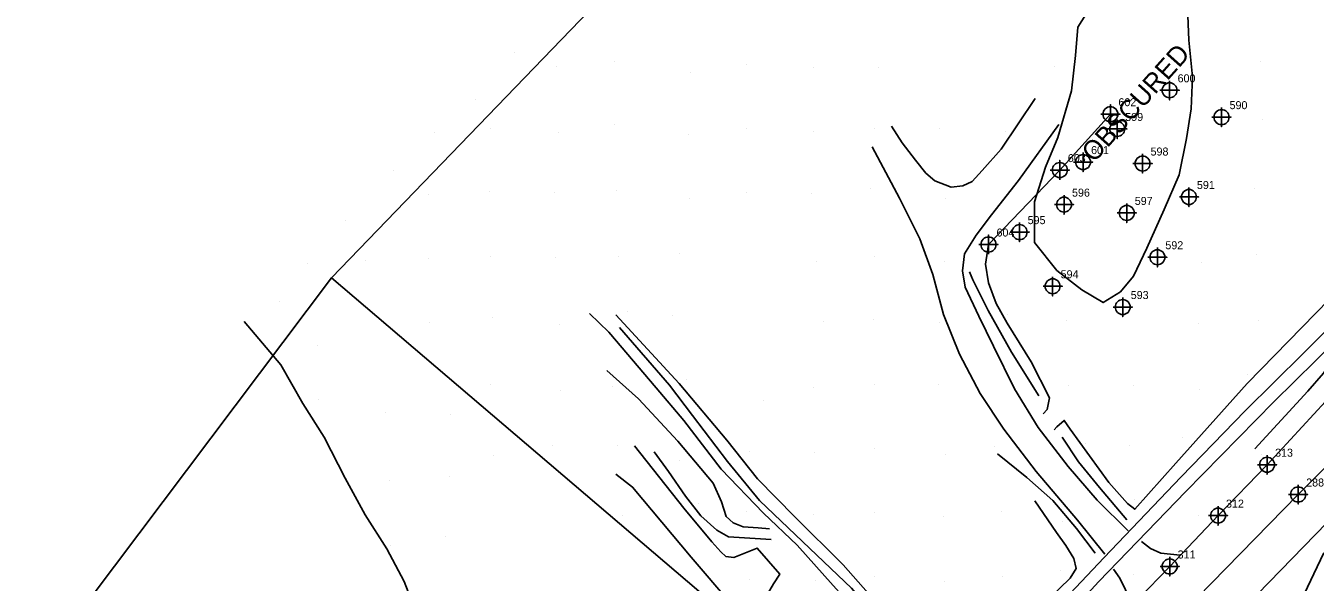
# Model space of a CAD drawing. Extents: x 1497074 to 1501343, y 481943 to 486114.
# Drawn here: x 1498751 to 1499153.8, y 485474.1 to 485647.9 of the extents above; entities that cross this region are included whole.
import ezdxf

# ---------------------------------------------------------------- set-up
doc = ezdxf.new("R2010")
doc.units = 0
for name, color, linetype in [('Exist DTM Crownline', 7, 'Continuous'), ('Exist DTM Crownline Cogo Number', 7, 'Continuous'), ('Exist DTM Crownline Cogo Point CELL', 7, 'Continuous'), ('Exist DTM Regular Point CELL', 7, 'Continuous'), ('Exist DTM Regular Point Cogo Number', 7, 'Continuous'), ('Exist Roads EOP', 7, 'Continuous'), ('Exist Roads EOP Cogo Number', 7, 'Continuous'), ('Exist Roads EOP Cogo Point CELL', 7, 'Continuous'), ('Exist Roads Soil', 7, 'Continuous'), ('Exist Roads Soil Cogo Number', 7, 'Continuous'), ('Exist Roads Soil Cogo Point CELL', 7, 'Continuous'), ('PH Exist DTM Boundary', 7, 'Continuous'), ('PH Exist DTM Breakline', 7, 'Continuous'), ('PH Exist DTM Obscure Area', 7, 'Continuous'), ('PH Exist DTM Obscure Area Text', 7, 'Continuous'), ('PH Exist DTM Point', 7, 'Continuous')]:
    doc.layers.add(name, color=color, linetype=linetype)

msp = doc.modelspace()

# ---------------------------------------------------------------- linework, layer by layer
at = {"layer": 'Exist DTM Crownline'}
msp.add_lwpolyline([(1498753.92, 485018.83), (1498767.97, 485036.35), (1498784.41, 485057.61), (1498813.33, 485094.71), (1498845.11, 485135.39), (1498876.05, 485175.22), (1498907.7, 485215.72), (1498939.87, 485257.15), (1498970.73, 485296.32), (1499001.6, 485335.5), (1499032.55, 485374.36), (1499053.88, 485400.5), (1499073.91, 485423.48), (1499090.49, 485441.64), (1499112.37, 485464.57), (1499148.43, 485501.47), (1499184.54, 485537.77), (1499215.93, 485569.25), (1499248.51, 485602.52), (1499285.02, 485638.96), (1499320.99, 485674.8), (1499344.91, 485698.57), (1499374.04, 485727.35), (1499398.21, 485750.96)], dxfattribs=at)
at = {"layer": 'Exist DTM Crownline Cogo Point CELL'}
msp.add_lwpolyline([(1499148.43, 485504.47), (1499148.43, 485498.47), (1499148.43, 485501.47), (1499151.43, 485501.47), (1499145.43, 485501.47)], dxfattribs=at)
msp.add_circle((1499148.43, 485501.47), 2.34, dxfattribs=at)
at = {"layer": 'Exist DTM Regular Point CELL'}
for points in [[(1499108.27, 485630.74), (1499108.27, 485624.74), (1499108.27, 485627.74), (1499111.27, 485627.74), (1499105.27, 485627.74)], [(1499124.5, 485622.35), (1499124.5, 485616.35), (1499124.5, 485619.35), (1499127.5, 485619.35), (1499121.5, 485619.35)], [(1499091.92, 485618.66), (1499091.92, 485612.66), (1499091.92, 485615.66), (1499094.92, 485615.66), (1499088.92, 485615.66)], [(1499081.24, 485608.32), (1499081.24, 485602.32), (1499081.24, 485605.32), (1499084.24, 485605.32), (1499078.24, 485605.32)], [(1499099.83, 485607.86), (1499099.83, 485601.86), (1499099.83, 485604.86), (1499102.83, 485604.86), (1499096.83, 485604.86)], [(1499075.29, 485595.02), (1499075.29, 485589.02), (1499075.29, 485592.02), (1499078.29, 485592.02), (1499072.29, 485592.02)], [(1499114.31, 485597.41), (1499114.31, 485591.41), (1499114.31, 485594.41), (1499117.31, 485594.41), (1499111.31, 485594.41)], [(1499094.89, 485592.43), (1499094.89, 485586.43), (1499094.89, 485589.43), (1499097.89, 485589.43), (1499091.89, 485589.43)], [(1499061.43, 485586.43), (1499061.43, 485580.43), (1499061.43, 485583.43), (1499064.43, 485583.43), (1499058.43, 485583.43)], [(1499104.45, 485578.59), (1499104.45, 485572.59), (1499104.45, 485575.59), (1499107.45, 485575.59), (1499101.45, 485575.59)], [(1499071.74, 485569.52), (1499071.74, 485563.52), (1499071.74, 485566.52), (1499074.74, 485566.52), (1499068.74, 485566.52)], [(1499093.63, 485563.03), (1499093.63, 485557.03), (1499093.63, 485560.03), (1499096.63, 485560.03), (1499090.63, 485560.03)]]:
    msp.add_lwpolyline(points, dxfattribs=at)
for centre in [(1499108.27, 485627.74), (1499091.92, 485615.66), (1499124.5, 485619.35), (1499081.24, 485605.32), (1499099.83, 485604.86), (1499075.29, 485592.02), (1499114.31, 485594.41), (1499094.89, 485589.43), (1499061.43, 485583.43), (1499104.45, 485575.59), (1499071.74, 485566.52), (1499093.63, 485560.03)]:
    msp.add_circle(centre, 2.34, dxfattribs=at)
at = {"layer": 'Exist Roads EOP'}
for points in [[(1498744.68, 485026.11), (1498757.92, 485043.98), (1498774.18, 485065.51), (1498803.2, 485102.83), (1498835.11, 485143.9), (1498866.39, 485184.06), (1498897.92, 485224.48), (1498930.45, 485265.81), (1498960.65, 485304.75), (1498991.78, 485343.69), (1499023.06, 485383.27), (1499044.83, 485409.1), (1499064.02, 485432.02), (1499081.8, 485451.06), (1499098.44, 485468.79), (1499108.29, 485478.99), (1499123.4, 485494.87), (1499138.72, 485510.78), (1499164.22, 485538.41), (1499168.24, 485544.59), (1499172.31, 485548.88)], [(1499157.4, 485492.59), (1499121.26, 485455.44), (1499103.51, 485436.37), (1499090.83, 485422.86), (1499076.19, 485406.52), (1499058.81, 485386.53), (1499043.51, 485368.33), (1499011.4, 485327.87), (1498980.6, 485289.07), (1498949.57, 485249.28), (1498917.76, 485208.17), (1498886.39, 485167.84), (1498854.95, 485127.37), (1498823.54, 485086.98), (1498794.25, 485049.83), (1498777.79, 485028.94), (1498763.43, 485011.14)]]:
    msp.add_lwpolyline(points, dxfattribs=at)
at = {"layer": 'Exist Roads EOP Cogo Point CELL'}
for points in [[(1499138.72, 485513.78), (1499138.72, 485507.78), (1499138.72, 485510.78), (1499141.72, 485510.78), (1499135.72, 485510.78)], [(1499123.4, 485497.87), (1499123.4, 485491.87), (1499123.4, 485494.87), (1499126.4, 485494.87), (1499120.4, 485494.87)], [(1499108.29, 485481.99), (1499108.29, 485475.99), (1499108.29, 485478.99), (1499111.29, 485478.99), (1499105.29, 485478.99)]]:
    msp.add_lwpolyline(points, dxfattribs=at)
for centre in [(1499138.72, 485510.78), (1499123.4, 485494.87), (1499108.29, 485478.99)]:
    msp.add_circle(centre, 2.34, dxfattribs=at)
at = {"layer": 'Exist Roads Soil'}
msp.add_lwpolyline([(1499089.78, 485620.27), (1499073.97, 485602.82), (1499051.7, 485579.56)], dxfattribs=at)
at = {"layer": 'Exist Roads Soil Cogo Point CELL'}
for points in [[(1499089.78, 485617.27), (1499089.78, 485623.27), (1499089.78, 485620.27), (1499092.78, 485620.27), (1499086.78, 485620.27)], [(1499073.97, 485599.82), (1499073.97, 485605.82), (1499073.97, 485602.82), (1499076.97, 485602.82), (1499070.97, 485602.82)], [(1499051.7, 485576.56), (1499051.7, 485582.56), (1499051.7, 485579.56), (1499054.7, 485579.56), (1499048.7, 485579.56)]]:
    msp.add_lwpolyline(points, dxfattribs=at)
for centre in [(1499089.78, 485620.27), (1499073.97, 485602.82), (1499051.7, 485579.56)]:
    msp.add_circle(centre, 2.34, dxfattribs=at)
at = {"layer": 'PH Exist DTM Boundary'}
for points in [[(1498846.5, 485569.16), (1499227.59, 485244.03), (1499565.8, 485594.67), (1499194.3, 485929.74)], [(1498924.23, 484841.06), (1498545.19, 485168.9), (1498846.5, 485569.16), (1499227.59, 485244.03)]]:
    msp.add_lwpolyline(points, close=True, dxfattribs=at)
at = {"layer": 'PH Exist DTM Breakline'}
for points in [[(1499021.42, 485616.54), (1499024.74, 485611.33), (1499028.87, 485605.94), (1499032.17, 485601.9), (1499034.96, 485599.41), (1499040.01, 485597.5), (1499043.66, 485597.9), (1499046.59, 485599.26), (1499049.75, 485602.7), (1499055.64, 485609.31), (1499066.28, 485625.14)], [(1499073.64, 485617.02), (1499061.05, 485599.55), (1499052.64, 485588.84), (1499047.8, 485582.46), (1499044.25, 485576.69), (1499043.61, 485571.37), (1499044.38, 485566.22), (1499048.73, 485557.22), (1499053.25, 485547.84), (1499059.83, 485534.53), (1499067.21, 485522.41), (1499076.62, 485510.18), (1499085.63, 485499.74), (1499095.31, 485490.11)], [(1499088.04, 485482.82), (1499079.53, 485493.46), (1499066.63, 485508.67), (1499056.48, 485521.87), (1499049.05, 485533.04), (1499042.6, 485545.29), (1499037.63, 485557.69), (1499034.3, 485570.18), (1499030.22, 485581.3), (1499023.91, 485594.06), (1499015.32, 485610.09)], [(1499033.33, 485421.86), (1499038.75, 485428.05), (1499042.42, 485431.01), (1499046.18, 485433.54), (1499048.33, 485435.36), (1499050.55, 485437.83), (1499053.16, 485442.2), (1499056.29, 485447.97), (1499058.09, 485450.12), (1499066.63, 485459.29), (1499087.71, 485481.69), (1499111.87, 485506.97), (1499131.84, 485527.59), (1499149.97, 485545.53), (1499167.07, 485562.63), (1499179.36, 485574.9), (1499184.32, 485580.01)], [(1499051.7, 485579.56), (1499050.77, 485573.39), (1499051.67, 485567.58), (1499054.11, 485561.15), (1499057.56, 485554.95), (1499065.03, 485542.96), (1499070.76, 485531.67), (1499070.02, 485528.06), (1499068.81, 485526.7)], [(1499182.56, 485572.89), (1499174.63, 485563.86), (1499160.52, 485549.79), (1499140.85, 485530.42), (1499113.26, 485502.35), (1499086.18, 485474.29), (1499062.04, 485447.92), (1499060.27, 485445.67), (1499058.22, 485441.12), (1499056.49, 485438.04), (1499054.74, 485435.42), (1499052.19, 485432.56), (1499050.32, 485430.5), (1499046.87, 485427.89), (1499042.32, 485424.66), (1499039.45, 485422.45), (1499036.52, 485418.7)], [(1499067.44, 485532.3), (1499058.85, 485545.89), (1499051.6, 485558.95), (1499046.8, 485568.53), (1499045.79, 485571.07)], [(1499158.21, 485562.48), (1499132.52, 485536.14), (1499110.25, 485511.21), (1499097.42, 485496.85), (1499095.13, 485498.69), (1499089.26, 485505.17), (1499077.17, 485521.85), (1499075.35, 485524.62), (1499073, 485522.58), (1499072.23, 485521.72)], [(1499039.21, 485431.81), (1499018.33, 485456.21), (1499003.19, 485473.07), (1498991.98, 485485.62), (1498981.43, 485495.64), (1498968.21, 485509.42), (1498956.58, 485524.64), (1498947.94, 485534.83), (1498933.14, 485552.19), (1498927.08, 485558.05)], [(1498935.34, 485557.58), (1498955.12, 485536.14), (1498969.92, 485518.47), (1498979.57, 485506.41), (1498991.19, 485494.52), (1499006.29, 485479.45), (1499021.96, 485461.81), (1499033.65, 485448.19)], [(1499040.72, 485434.8), (1499023.13, 485455.15), (1499008.86, 485472.16), (1498998.04, 485482.55), (1498980.18, 485499.63), (1498970.14, 485511.82), (1498959.23, 485526.18), (1498952.04, 485535.6), (1498936.39, 485553.68)], [(1499134.85, 485515.78), (1499151.43, 485533.79), (1499156.37, 485539.4), (1499159.74, 485544.39), (1499162.09, 485548.56), (1499165.38, 485552.24)], [(1498932.53, 485540.18), (1498942.35, 485531.41), (1498954.61, 485518.11), (1498965.66, 485504.98), (1498968.27, 485499.16), (1498969.74, 485494.63), (1498971.98, 485492.61), (1498975.04, 485491.32), (1498979.79, 485491.03), (1498983.33, 485490.78)], [(1499074.75, 485519.42), (1499079.78, 485511.66), (1499086.35, 485503.68), (1499094.87, 485493.54)], [(1498941.09, 485516.7), (1498956.57, 485497.23), (1498965.24, 485486.73), (1498968.11, 485483.54), (1498969.69, 485482.14), (1498972.18, 485481.83), (1498979.45, 485484.72), (1498986.47, 485476.62), (1498984.51, 485473.52), (1498982.63, 485470.3), (1498981.92, 485467.67), (1498981.38, 485465.16), (1498982.8, 485462.97), (1498985.73, 485459.09)], [(1498983.76, 485487.4), (1498970.47, 485488.25), (1498966.87, 485490.29), (1498961.8, 485494.84), (1498957.01, 485500.97), (1498951.72, 485508.64), (1498947.31, 485514.75)], [(1499054.56, 485514.13), (1499063.64, 485506.83), (1499071.75, 485499.58), (1499079.14, 485490.85), (1499085.05, 485483.19)], [(1498971.2, 485467.42), (1498958.78, 485481.94), (1498940.51, 485503.79), (1498935.28, 485507.83)], [(1499066.21, 485499.46), (1499072.95, 485489.55), (1499075.9, 485485.49), (1499078.35, 485481.52), (1499079.11, 485478.4), (1499077.2, 485475.38), (1499063.54, 485462.14), (1499054.97, 485452.56), (1499051.84, 485448.87), (1499049.7, 485443.32), (1499047.48, 485439.53), (1499045.72, 485437.57)], [(1499099.45, 485486.75), (1499102.31, 485484.59), (1499105.52, 485483.14), (1499111.57, 485482.49)], [(1499096.49, 485467.13), (1499094.48, 485471.73), (1499092.76, 485475.32), (1499090.77, 485478.13)]]:
    msp.add_lwpolyline(points, dxfattribs=at)
at = {"layer": 'PH Exist DTM Obscure Area'}
for points in [[(1499113.8, 485656.3), (1499114.32, 485643.39), (1499115.44, 485631.97), (1499115, 485621.9), (1499113.59, 485612.64), (1499111.3, 485601.29), (1499106.62, 485590.49), (1499101.15, 485578.44), (1499097.02, 485569.72), (1499092.88, 485564.78), (1499087.51, 485561.43), (1499080.86, 485565.41), (1499073.09, 485571.44), (1499066.11, 485580.24), (1499066.05, 485592.93), (1499069.5, 485603.74), (1499073.34, 485613.02), (1499077.64, 485627.61), (1499078.83, 485638.62), (1499079.62, 485647.44), (1499083.83, 485654.26)], [(1498819.15, 485555.48), (1498830.65, 485541.95), (1498837.56, 485529.9), (1498844.2, 485519.42), (1498850.79, 485506.56), (1498856.99, 485495.09), (1498863.8, 485484.55), (1498869.22, 485474.32), (1498874.17, 485461.34)], [(1499132.06, 485333.2), (1499119.69, 485391.44), (1499118.43, 485404.02), (1499126.86, 485418.63), (1499139.77, 485436.27), (1499145.35, 485450.57), (1499149.23, 485468.18), (1499156.41, 485483.23)]]:
    msp.add_lwpolyline(points, dxfattribs=at)
at = {"layer": 'PH Exist DTM Point'}
for p, q in [((1498903.66, 485639.63), (1498903.66, 485639.63)), ((1498916.81, 485635.23), (1498916.81, 485635.23)), ((1498935, 485636.84), (1498935, 485636.84)), ((1498976.04, 485635.92), (1498976.04, 485635.92)), ((1498997.15, 485634.92), (1498997.15, 485634.92)), ((1499017.26, 485634.83), (1499017.26, 485634.83)), ((1499072.45, 485635.14), (1499072.45, 485635.14)), ((1499136.81, 485636.78), (1499136.81, 485636.78)), ((1498958.5, 485633.16), (1498958.5, 485633.16)), ((1498891.4, 485624.81), (1498891.4, 485624.81)), ((1499137.21, 485618.47), (1499137.21, 485618.47)), ((1498878.5, 485614.63), (1498878.5, 485614.63)), ((1498896.04, 485615.92), (1498896.04, 485615.92)), ((1498917.4, 485614.7), (1498917.4, 485614.7)), ((1498934.74, 485617.08), (1498934.74, 485617.08)), ((1498958.14, 485614.04), (1498958.14, 485614.04)), ((1498976.05, 485615.9), (1498976.05, 485615.9)), ((1498997.05, 485615.02), (1498997.05, 485615.02)), ((1499016.04, 485615.92), (1499016.04, 485615.92)), ((1499036.3, 485615.68), (1499036.3, 485615.68)), ((1499057.06, 485615), (1499057.06, 485615)), ((1498865.84, 485602.77), (1498865.84, 485602.77)), ((1498876.73, 485595.3), (1498876.73, 485595.3)), ((1498895.76, 485596.16), (1498895.76, 485596.16)), ((1498916.08, 485595.88), (1498916.08, 485595.88)), ((1498935.54, 485596.36), (1498935.54, 485596.36)), ((1498958.39, 485593.82), (1498958.39, 485593.82)), ((1498976.04, 485595.92), (1498976.04, 485595.92)), ((1498996.54, 485595.47), (1498996.54, 485595.47)), ((1499014.89, 485596.94), (1499014.89, 485596.94)), ((1499038.31, 485593.89), (1499038.31, 485593.89)), ((1499134.81, 485597.01), (1499134.81, 485597.01)), ((1498850.75, 485587.09), (1498850.75, 485587.09)), ((1498838.89, 485573.53), (1498838.89, 485573.53)), ((1498857.15, 485574.7), (1498857.15, 485574.7)), ((1498876.75, 485575.29), (1498876.75, 485575.29)), ((1498896.01, 485575.94), (1498896.01, 485575.94)), ((1498916.48, 485575.52), (1498916.48, 485575.52)), ((1498936.06, 485575.89), (1498936.06, 485575.89)), ((1498955.17, 485576.69), (1498955.17, 485576.69)), ((1498997.91, 485574.26), (1498997.91, 485574.26)), ((1499016.04, 485575.92), (1499016.04, 485575.92)), ((1499037.86, 485574.29), (1499037.86, 485574.29)), ((1499118.18, 485574), (1499118.18, 485574)), ((1499135.43, 485576.46), (1499135.43, 485576.46)), ((1498830.36, 485561.81), (1498830.36, 485561.81)), ((1498938.89, 485558.69), (1498938.89, 485558.69)), ((1499057.73, 485557.58), (1499057.73, 485557.58)), ((1498876.99, 485555.07), (1498876.99, 485555.07)), ((1498896.67, 485556.92), (1498896.67, 485556.92)), ((1498917.57, 485554.55), (1498917.57, 485554.55)), ((1498953.13, 485557.32), (1498953.13, 485557.32)), ((1499000.23, 485555.46), (1499000.23, 485555.46)), ((1499015.9, 485556.04), (1499015.9, 485556.04)), ((1499036.31, 485555.07), (1499036.31, 485555.07)), ((1499076.04, 485555.92), (1499076.04, 485555.92)), ((1499117.35, 485554.75), (1499117.35, 485554.75)), ((1499136.04, 485555.92), (1499136.04, 485555.92)), ((1498842.25, 485548.04), (1498842.25, 485548.04)), ((1498957.41, 485537.45), (1498957.41, 485537.45)), ((1499132.54, 485539.05), (1499132.54, 485539.05)), ((1498896.23, 485535.75), (1498896.23, 485535.75)), ((1498918.12, 485534.06), (1498918.12, 485534.06)), ((1498934.15, 485535.19), (1498934.15, 485535.19)), ((1498997.01, 485535.05), (1498997.01, 485535.05)), ((1499016.04, 485535.92), (1499016.04, 485535.92)), ((1499036.12, 485535.85), (1499036.12, 485535.85)), ((1499076.8, 485535.6), (1499076.8, 485535.6)), ((1499097.11, 485535.5), (1499097.11, 485535.5)), ((1499117.71, 485534.42), (1499117.71, 485534.42)), ((1498842.34, 485531.01), (1498842.34, 485531.01)), ((1498981.48, 485530.87), (1498981.48, 485530.87)), ((1498863.3, 485527.07), (1498863.3, 485527.07)), ((1498883.8, 485526.61), (1498883.8, 485526.61)), ((1499081.86, 485517.31), (1499081.86, 485517.31)), ((1499112.19, 485519.36), (1499112.19, 485519.36)), ((1498897.09, 485513.5), (1498897.09, 485513.5)), ((1498915.62, 485516.71), (1498915.62, 485516.71)), ((1498935.71, 485516.77), (1498935.71, 485516.77)), ((1498977.08, 485514.99), (1498977.08, 485514.99)), ((1498997.47, 485514.64), (1498997.47, 485514.64)), ((1499016.04, 485515.92), (1499016.04, 485515.92)), ((1499038.21, 485513.98), (1499038.21, 485513.98)), ((1499053.63, 485516.44), (1499053.63, 485516.44)), ((1499095.73, 485516.82), (1499095.73, 485516.82)), ((1499137.03, 485514.06), (1499137.03, 485514.06)), ((1498955.19, 485512), (1498955.19, 485512)), ((1498864.51, 485505.94), (1498864.51, 485505.94)), ((1498883.3, 485507.07), (1498883.3, 485507.07)), ((1498961.13, 485498.76), (1498961.13, 485498.76)), ((1499097.43, 485499.87), (1499097.43, 485499.87)), ((1498937.41, 485494.85), (1498937.41, 485494.85)), ((1498976.13, 485496.02), (1498976.13, 485496.02)), ((1498996.95, 485495.1), (1498996.95, 485495.1)), ((1499016.04, 485495.92), (1499016.04, 485495.92)), ((1499037.55, 485494.57), (1499037.55, 485494.57)), ((1499055.89, 485496.05), (1499055.89, 485496.05)), ((1499074.92, 485492.95), (1499074.92, 485492.95)), ((1499117.32, 485494.78), (1499117.32, 485494.78)), ((1498864.82, 485485.66), (1498864.82, 485485.66)), ((1498882.05, 485488.23), (1498882.05, 485488.23)), ((1499074.17, 485477.59), (1499074.17, 485477.59)), ((1498957.45, 485474.67), (1498957.45, 485474.67)), ((1498977.16, 485474.92), (1498977.16, 485474.92)), ((1498997.65, 485474.48), (1498997.65, 485474.48)), ((1499016.04, 485475.92), (1499016.04, 485475.92)), ((1499037.83, 485474.31), (1499037.83, 485474.31)), ((1499056.04, 485475.92), (1499056.04, 485475.92)), ((1499097.04, 485476.33), (1499097.04, 485476.33))]:
    msp.add_line(p, q, dxfattribs=at)

# ---------------------------------------------------------------- texts
at = {"layer": 'Exist DTM Crownline Cogo Number'}
msp.add_text('288', height=2.5, dxfattribs=at).set_placement((1499150.93, 485503.97))
at = {"layer": 'Exist DTM Regular Point Cogo Number'}
for s, p in [('600', (1499110.77, 485630.24)), ('590', (1499127, 485621.85)), ('599', (1499094.42, 485618.16)), ('601', (1499083.74, 485607.82)), ('598', (1499102.33, 485607.36)), ('591', (1499116.81, 485596.91)), ('596', (1499077.79, 485594.52)), ('597', (1499097.39, 485591.93)), ('595', (1499063.93, 485585.93)), ('592', (1499106.95, 485578.09)), ('594', (1499074.24, 485569.02)), ('593', (1499096.13, 485562.53))]:
    msp.add_text(s, height=2.5, dxfattribs=at).set_placement(p)
at = {"layer": 'Exist Roads EOP Cogo Number'}
for s, p in [('313', (1499141.22, 485513.28)), ('312', (1499125.9, 485497.37)), ('311', (1499110.79, 485481.49))]:
    msp.add_text(s, height=2.5, dxfattribs=at).set_placement(p)
at = {"layer": 'Exist Roads Soil Cogo Number'}
for s, p in [('602', (1499092.28, 485622.77)), ('603', (1499076.47, 485605.32)), ('604', (1499054.2, 485582.06))]:
    msp.add_text(s, height=2.5, dxfattribs=at).set_placement(p)
at = {"layer": 'PH Exist DTM Obscure Area Text'}
msp.add_text('OBSCURED', height=6, rotation=48.2276, dxfattribs=at).set_placement((1499084.71, 485604.94))

doc.saveas('drawing.dxf')
